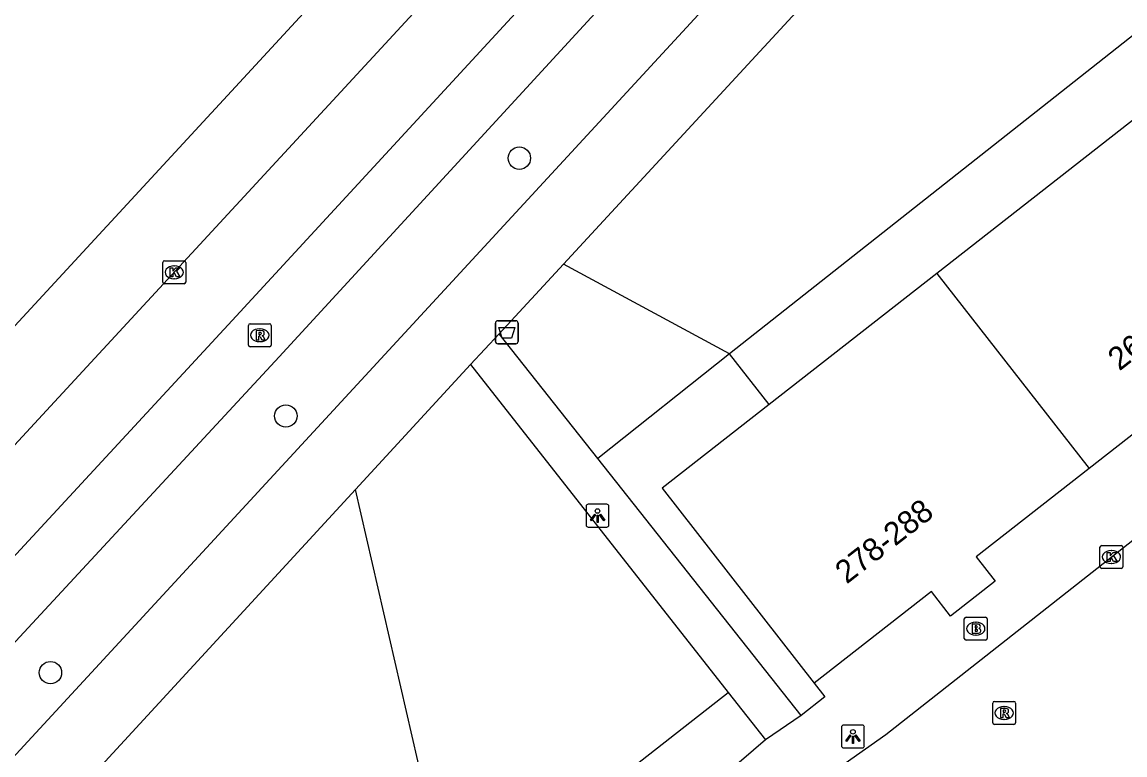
# Model space of a CAD drawing. Extents: x 159222 to 160346, y 381249 to 382166.
# Drawn here: x 159701.07 to 159749.19, y 381709.64 to 381741.6 of the extents above; entities that cross this region are included whole.
import ezdxf

# ---------------------------------------------------------------- set-up
doc = ezdxf.new("R2010")
doc.units = 0
for name, color, linetype in [('IMGEO_Afvalbak', 7, 'Continuous'), ('IMGEO_Boom', 7, 'Continuous'), ('IMGEO_Brandkraan', 7, 'Continuous'), ('IMGEO_Fietspad_gesloten', 7, 'Continuous'), ('IMGEO_Groenvoorziening', 7, 'Continuous'), ('IMGEO_Haag', 7, 'Continuous'), ('IMGEO_Kolk', 7, 'Continuous'), ('IMGEO_Lichtpunt', 7, 'Continuous'), ('IMGEO_Pand', 7, 'Continuous'), ('IMGEO_Pand_nummerreeks', 7, 'Continuous'), ('IMGEO_Rijbaan_lokaal_open', 7, 'Continuous'), ('IMGEO_Rijbaan_regionaal_gesloten', 7, 'Continuous'), ('IMGEO_Rioolput', 7, 'Continuous'), ('IMGEO_Voetpad_open', 7, 'Continuous')]:
    doc.layers.add(name, color=color, linetype=linetype)

msp = doc.modelspace()

# ---------------------------------------------------------------- linework, layer by layer
at = {"layer": 'IMGEO_Afvalbak'}
for p, q in [((159721.722, 381727.669), (159721.722, 381728.469)), ((159721.722, 381728.469), (159721.722, 381727.669)), ((159721.822, 381728.569), (159722.612, 381728.569)), ((159722.612, 381728.569), (159721.822, 381728.569)), ((159722.712, 381728.469), (159722.712, 381727.669)), ((159722.712, 381727.669), (159722.712, 381728.469)), ((159722.612, 381727.569), (159721.822, 381727.569)), ((159721.822, 381727.569), (159722.612, 381727.569))]:
    msp.add_line(p, q, dxfattribs=at)
msp.add_lwpolyline([(159721.865, 381728.283), (159722.569, 381728.283), (159722.42, 381727.813), (159722.014, 381727.813), (159721.865, 381728.283)], dxfattribs=at)
for centre, start, end in [((159721.822, 381728.469), 90, 180), ((159721.822, 381728.469), 90, 180), ((159722.612, 381728.469), 0, 90), ((159722.612, 381728.469), 360, 90), ((159721.822, 381727.669), 180, 270), ((159721.822, 381727.669), 180, 270), ((159722.612, 381727.669), 270, 0), ((159722.612, 381727.669), 270, 0)]:
    msp.add_arc(centre, 0.1, start, end, dxfattribs=at)
at = {"layer": 'IMGEO_Boom'}
for centre in [(159722.763, 381735.66), (159712.574, 381724.417), (159702.303, 381713.224)]:
    msp.add_circle(centre, 0.489, dxfattribs=at)
at = {"layer": 'IMGEO_Brandkraan'}
for p, q in [((159742.253, 381715.641), (159743.105, 381715.641)), ((159742.178, 381714.715), (159742.178, 381715.567)), ((159742.666, 381715.421), (159742.691, 381715.421)), ((159743.179, 381715.567), (159743.179, 381714.715)), ((159742.689, 381714.861), (159742.664, 381714.861)), ((159743.105, 381714.641), (159742.253, 381714.641))]:
    msp.add_line(p, q, dxfattribs=at)
for points in [[(159742.253, 381715.641), (159743.105, 381715.641)], [(159742.178, 381714.715), (159742.178, 381715.567)], [(159742.526, 381715.341), (159742.526, 381714.941), (159742.739, 381714.941)], [(159742.757, 381715.341), (159742.526, 381715.341)], [(159742.705, 381715.26), (159742.651, 381715.26), (159742.651, 381715.184)], [(159742.651, 381715.184), (159742.704, 381715.184)], [(159743.179, 381715.567), (159743.179, 381714.715)], [(159742.713, 381715.108), (159742.651, 381715.108), (159742.651, 381715.027)], [(159742.651, 381715.027), (159742.713, 381715.027)], [(159743.105, 381714.641), (159742.253, 381714.641)]]:
    msp.add_lwpolyline(points, dxfattribs=at)
for centre, radius, start, end in [((159742.255, 381715.565), 0.0765, 91.552, 178.448), ((159742.255, 381715.565), 0.0765, 91.552, 178.448), ((159743.103, 381715.565), 0.0765, 1.552, 88.448), ((159743.103, 381715.565), 0.0765, 1.552, 88.448), ((159742.706, 381715.222), 0.0379, 267.8285, 90.9355), ((159742.761, 381715.196), 0.145, 59.4692, 91.5367), ((159742.786, 381715.243), 0.0922, 285.5137, 58.1501), ((159742.791, 381715.051), 0.105, 301.3115, 78.989), ((159742.255, 381714.717), 0.0765, 181.552, 268.448), ((159742.255, 381714.717), 0.0765, 181.552, 268.448), ((159742.714, 381715.067), 0.0404, 269.8759, 90.5077), ((159742.745, 381715.192), 0.251, 268.6676, 293.5347), ((159743.103, 381714.717), 0.0765, 271.552, 358.448), ((159743.103, 381714.717), 0.0765, 271.552, 358.448)]:
    msp.add_arc(centre, radius, start, end, dxfattribs=at)
for centre, major_axis, ratio, start_param, end_param in [((159742.665, 381715.141), (-0.387, 0.002), 0.722429, 4.712389, 7.853982), ((159742.69, 381715.141), (-0.39, 0.002), 0.717154, 1.570796, 4.712389)]:
    msp.add_ellipse(centre, major_axis=major_axis, ratio=ratio, start_param=start_param, end_param=end_param, dxfattribs=at)
at = {"layer": 'IMGEO_Fietspad_gesloten'}
for points in [[(159764.638, 381787.591), (159710.236, 381728.578), (159662.078, 381676.527), (159643.967, 381657.085), (159639.364, 381651.824), (159634.406, 381645.8), (159629.68, 381639.699)], [(159627.95, 381634.279), (159632.567, 381639.362), (159637.494, 381645.52), (159642.695, 381651.795), (159649.844, 381659.632), (159712.278, 381726.997), (159749.294, 381767.255), (159766.48, 381785.868)]]:
    msp.add_lwpolyline(points, dxfattribs=at)
at = {"layer": 'IMGEO_Groenvoorziening'}
for points in [[(159770.053, 381757.228), (159760.899, 381750), (159731.935, 381727.131)], [(159731.935, 381727.131), (159724.688, 381731.045)], [(159719.818, 381702.922), (159715.613, 381721.211)]]:
    msp.add_lwpolyline(points, dxfattribs=at)
at = {"layer": 'IMGEO_Haag'}
for points in [[(159731.935, 381727.131), (159726.192, 381722.565)], [(159733.665, 381724.918), (159731.935, 381727.131)], [(159719.818, 381702.922), (159731.871, 381712.36)]]:
    msp.add_lwpolyline(points, dxfattribs=at)
at = {"layer": 'IMGEO_Kolk'}
for p, q in [((159707.206, 381730.258), (159707.206, 381731.11)), ((159707.281, 381731.184), (159708.133, 381731.184)), ((159708.207, 381731.11), (159708.207, 381730.258)), ((159707.694, 381730.964), (159707.719, 381730.964)), ((159708.133, 381730.184), (159707.281, 381730.184)), ((159707.717, 381730.404), (159707.692, 381730.404)), ((159748.096, 381717.842), (159748.096, 381718.694)), ((159748.171, 381718.768), (159749.023, 381718.768)), ((159748.584, 381718.548), (159748.609, 381718.548)), ((159749.097, 381718.694), (159749.097, 381717.842)), ((159749.023, 381717.768), (159748.171, 381717.768)), ((159748.607, 381717.988), (159748.582, 381717.988))]:
    msp.add_line(p, q, dxfattribs=at)
for points in [[(159707.206, 381730.258), (159707.206, 381731.11)], [(159707.281, 381731.184), (159708.133, 381731.184)], [(159708.207, 381731.11), (159708.207, 381730.258)], [(159707.527, 381730.884), (159707.65, 381730.884), (159707.65, 381730.733), (159707.78, 381730.884), (159707.944, 381730.884), (159707.798, 381730.733), (159707.951, 381730.484), (159707.799, 381730.484), (159707.714, 381730.648), (159707.65, 381730.581), (159707.65, 381730.484), (159707.527, 381730.484), (159707.527, 381730.884)], [(159708.133, 381730.184), (159707.281, 381730.184)], [(159748.096, 381717.842), (159748.096, 381718.694)], [(159748.171, 381718.768), (159749.023, 381718.768)], [(159749.097, 381718.694), (159749.097, 381717.842)], [(159748.417, 381718.468), (159748.54, 381718.468), (159748.54, 381718.317), (159748.67, 381718.468), (159748.834, 381718.468), (159748.688, 381718.317), (159748.841, 381718.068), (159748.689, 381718.068), (159748.604, 381718.232), (159748.54, 381718.165), (159748.54, 381718.068), (159748.417, 381718.068), (159748.417, 381718.468)], [(159749.023, 381717.768), (159748.171, 381717.768)]]:
    msp.add_lwpolyline(points, dxfattribs=at)
for centre, start, end in [((159707.283, 381731.108), 91.552, 178.448), ((159707.283, 381731.108), 91.552, 178.448), ((159708.131, 381731.108), 1.552, 88.448), ((159708.131, 381731.108), 1.552, 88.448), ((159707.283, 381730.26), 181.552, 268.448), ((159707.283, 381730.26), 181.552, 268.448), ((159708.131, 381730.26), 271.552, 358.448), ((159708.131, 381730.26), 271.552, 358.448), ((159748.173, 381718.692), 91.552, 178.448), ((159748.173, 381718.692), 91.552, 178.448), ((159749.021, 381718.692), 1.552, 88.448), ((159749.021, 381718.692), 1.552, 88.448), ((159748.173, 381717.844), 181.552, 268.448), ((159748.173, 381717.844), 181.552, 268.448), ((159749.021, 381717.844), 271.552, 358.448), ((159749.021, 381717.844), 271.552, 358.448)]:
    msp.add_arc(centre, 0.0765, start, end, dxfattribs=at)
for centre, major_axis, ratio, start_param, end_param in [((159707.693, 381730.684), (-0.387, 0.002), 0.722429, 4.712389, 7.853982), ((159707.718, 381730.684), (-0.39, 0.002), 0.717154, 1.570796, 4.712389), ((159748.583, 381718.268), (-0.387, 0.002), 0.722429, 4.712389, 7.853982), ((159748.608, 381718.268), (-0.39, 0.002), 0.717154, 1.570796, 4.712389)]:
    msp.add_ellipse(centre, major_axis=major_axis, ratio=ratio, start_param=start_param, end_param=end_param, dxfattribs=at)
at = {"layer": 'IMGEO_Lichtpunt'}
for p, q in [((159725.676, 381720.475), (159725.676, 381719.668)), ((159725.676, 381720.475), (159725.676, 381719.668)), ((159726.578, 381720.57), (159725.77, 381720.57)), ((159726.578, 381720.57), (159725.77, 381720.57)), ((159726.672, 381719.668), (159726.672, 381720.475)), ((159726.672, 381719.668), (159726.672, 381720.475)), ((159725.77, 381719.574), (159726.578, 381719.574)), ((159725.77, 381719.574), (159726.578, 381719.574)), ((159736.819, 381710.845), (159736.819, 381710.038)), ((159736.819, 381710.845), (159736.819, 381710.038)), ((159737.721, 381710.94), (159736.913, 381710.94)), ((159737.721, 381710.94), (159736.913, 381710.94)), ((159737.815, 381710.038), (159737.815, 381710.845)), ((159737.815, 381710.038), (159737.815, 381710.845)), ((159736.913, 381709.944), (159737.721, 381709.944)), ((159736.913, 381709.944), (159737.721, 381709.944))]:
    msp.add_line(p, q, dxfattribs=at)
for points in [[(159726.05, 381720.139), (159726.089, 381720.111), (159725.901, 381719.849), (159725.863, 381719.876), (159726.05, 381720.139)], [(159726.152, 381720.091), (159726.199, 381720.091), (159726.199, 381719.769), (159726.152, 381719.769), (159726.152, 381720.091)], [(159726.262, 381720.111), (159726.3, 381720.138), (159726.487, 381719.876), (159726.448, 381719.848), (159726.262, 381720.111)], [(159737.193, 381710.509), (159737.232, 381710.481), (159737.044, 381710.219), (159737.006, 381710.246), (159737.193, 381710.509)], [(159737.295, 381710.461), (159737.342, 381710.461), (159737.342, 381710.139), (159737.295, 381710.139), (159737.295, 381710.461)], [(159737.405, 381710.481), (159737.443, 381710.508), (159737.63, 381710.246), (159737.591, 381710.218), (159737.405, 381710.481)]]:
    msp.add_lwpolyline(points, dxfattribs=at)
for centre in [(159726.175, 381720.273), (159737.318, 381710.643)]:
    msp.add_circle(centre, 0.0994, dxfattribs=at)
for centre, start, end in [((159725.77, 381720.475), 90, 180), ((159725.77, 381720.475), 90, 180), ((159726.578, 381720.475), 0, 90), ((159726.578, 381720.475), 0, 90), ((159725.77, 381719.668), 180, 270), ((159725.77, 381719.668), 180, 270), ((159726.578, 381719.668), 270, 0), ((159726.578, 381719.668), 270, 360), ((159736.913, 381710.845), 90, 180), ((159736.913, 381710.845), 90, 180), ((159737.721, 381710.845), 0, 90), ((159737.721, 381710.845), 0, 90), ((159736.913, 381710.038), 180, 270), ((159736.913, 381710.038), 180, 270), ((159737.721, 381710.038), 270, 0), ((159737.721, 381710.038), 270, 360)]:
    msp.add_arc(centre, 0.0946, start, end, dxfattribs=at)
at = {"layer": 'IMGEO_Pand'}
for points in [[(159752.784, 381739.863), (159740.974, 381730.631)], [(159759.437, 381731.352), (159754.499, 381727.496), (159755.33, 381726.432), (159753.383, 381724.912), (159752.552, 381725.976), (159747.622, 381722.127)], [(159740.974, 381730.631), (159733.665, 381724.918)], [(159740.974, 381730.631), (159747.622, 381722.127)], [(159733.665, 381724.918), (159728.993, 381721.266), (159735.632, 381712.764)], [(159747.622, 381722.127), (159742.692, 381718.277), (159743.523, 381717.213), (159741.576, 381715.693), (159740.745, 381716.757), (159735.632, 381712.764)]]:
    msp.add_lwpolyline(points, dxfattribs=at)
at = {"layer": 'IMGEO_Rijbaan_lokaal_open'}
msp.add_lwpolyline([(159731.768, 381706.49), (159734.439, 381707.77), (159736.985, 381709.283), (159738.75, 381710.527), (159775.451, 381739.376), (159776.048, 381739.719), (159776.677, 381740.008), (159777.329, 381740.241), (159777.999, 381740.414), (159778.683, 381740.527), (159779.373, 381740.578), (159780.065, 381740.567), (159780.754, 381740.494), (159781.433, 381740.361), (159782.098, 381740.167), (159782.742, 381739.914), (159783.362, 381739.605), (159783.951, 381739.242), (159800.529, 381723.867), (159817.766, 381707.849)], dxfattribs=at)
at = {"layer": 'IMGEO_Rijbaan_regionaal_gesloten'}
for points in [[(159637.399, 381654.559), (159640.048, 381657.48), (159757.702, 381784.817), (159762.299, 381789.78), (159808.382, 381839.524), (159825.175, 381857.422), (159835.047, 381867.74), (159842.203, 381875.059), (159852.47, 381885.258), (159853.494, 381886.181)], [(159562.441, 381576.704), (159564.486, 381578.965), (159572.242, 381587.735), (159595.596, 381613.987), (159600.842, 381619.836), (159608.673, 381628.559), (159619.179, 381640.116), (159632.439, 381654.477), (159662.487, 381686.935), (159673.411, 381698.738), (159692.515, 381719.406), (159697.924, 381725.313), (159711.603, 381740.093), (159741.608, 381772.601), (159749.78, 381781.446), (159760.686, 381793.237), (159777.035, 381810.935), (159791.265, 381826.348), (159802.521, 381838.469), (159810.756, 381847.255), (159814.994, 381851.76)]]:
    msp.add_lwpolyline(points, dxfattribs=at)
at = {"layer": 'IMGEO_Rioolput'}
for p, q in [((159710.939, 381727.513), (159710.939, 381728.365)), ((159711.014, 381728.439), (159711.866, 381728.439)), ((159711.427, 381728.219), (159711.452, 381728.219)), ((159711.94, 381728.365), (159711.94, 381727.513)), ((159711.45, 381727.659), (159711.425, 381727.659)), ((159711.866, 381727.439), (159711.014, 381727.439)), ((159743.416, 381711.041), (159743.416, 381711.893)), ((159743.491, 381711.967), (159744.343, 381711.967)), ((159744.417, 381711.893), (159744.417, 381711.041)), ((159743.904, 381711.747), (159743.929, 381711.747)), ((159744.343, 381710.967), (159743.491, 381710.967)), ((159743.927, 381711.187), (159743.902, 381711.187))]:
    msp.add_line(p, q, dxfattribs=at)
for points in [[(159710.939, 381727.513), (159710.939, 381728.365)], [(159711.014, 381728.439), (159711.866, 381728.439)], [(159711.528, 381728.137), (159711.276, 381728.139), (159711.276, 381727.739)], [(159711.94, 381728.365), (159711.94, 381727.513)], [(159711.276, 381727.739), (159711.4, 381727.739), (159711.4, 381727.901), (159711.411, 381727.901)], [(159711.454, 381728.058), (159711.4, 381728.058), (159711.4, 381727.977)], [(159711.4, 381727.977), (159711.452, 381727.977)], [(159711.458, 381727.872), (159711.529, 381727.739), (159711.669, 381727.739), (159711.604, 381727.865)], [(159711.866, 381727.439), (159711.014, 381727.439)], [(159743.416, 381711.041), (159743.416, 381711.893)], [(159743.491, 381711.967), (159744.343, 381711.967)], [(159744.417, 381711.893), (159744.417, 381711.041)], [(159744.005, 381711.665), (159743.753, 381711.667), (159743.753, 381711.267)], [(159743.753, 381711.267), (159743.877, 381711.267), (159743.877, 381711.429), (159743.888, 381711.429)], [(159743.931, 381711.586), (159743.877, 381711.586), (159743.877, 381711.505)], [(159743.877, 381711.505), (159743.929, 381711.505)], [(159743.935, 381711.4), (159744.006, 381711.267), (159744.146, 381711.267), (159744.081, 381711.393)], [(159744.343, 381710.967), (159743.491, 381710.967)]]:
    msp.add_lwpolyline(points, dxfattribs=at)
for centre, radius, start, end in [((159711.016, 381728.363), 0.0765, 91.552, 178.448), ((159711.016, 381728.363), 0.0765, 91.552, 178.448), ((159711.527, 381728.027), 0.109, 350.3612, 89.416), ((159711.864, 381728.363), 0.0765, 1.552, 88.448), ((159711.864, 381728.363), 0.0765, 1.552, 88.448), ((159711.41, 381727.848), 0.0533, 26.0293, 88.6989), ((159711.436, 381728.166), 0.19, 274.7715, 282.9687), ((159711.46, 381727.962), 0.0964, 77.0061, 93.1865), ((159711.474, 381728.019), 0.0378, 276.6634, 79.6772), ((159711.525, 381728.027), 0.112, 277.5842, 350.9817), ((159711.509, 381727.812), 0.108, 29.5134, 73.7905), ((159711.016, 381727.515), 0.0765, 181.552, 268.448), ((159711.016, 381727.515), 0.0765, 181.552, 268.448), ((159711.864, 381727.515), 0.0765, 271.552, 358.448), ((159711.864, 381727.515), 0.0765, 271.552, 358.448), ((159743.493, 381711.891), 0.0765, 91.552, 178.448), ((159743.493, 381711.891), 0.0765, 91.552, 178.448), ((159744.341, 381711.891), 0.0765, 1.552, 88.448), ((159744.341, 381711.891), 0.0765, 1.552, 88.448), ((159743.887, 381711.376), 0.0533, 26.0293, 88.6989), ((159743.913, 381711.694), 0.19, 274.7715, 282.9687), ((159743.937, 381711.49), 0.0964, 77.0061, 93.1865), ((159743.951, 381711.547), 0.0378, 276.6634, 79.6772), ((159744.004, 381711.555), 0.109, 350.3612, 89.416), ((159744.002, 381711.555), 0.112, 277.5842, 350.9817), ((159743.986, 381711.34), 0.108, 29.5134, 73.7905), ((159743.493, 381711.043), 0.0765, 181.552, 268.448), ((159743.493, 381711.043), 0.0765, 181.552, 268.448), ((159744.341, 381711.043), 0.0765, 271.552, 358.448), ((159744.341, 381711.043), 0.0765, 271.552, 358.448)]:
    msp.add_arc(centre, radius, start, end, dxfattribs=at)
for centre, major_axis, ratio, start_param, end_param in [((159711.426, 381727.939), (-0.387, 0.002), 0.722429, 4.712389, 7.853982), ((159711.451, 381727.939), (-0.39, 0.002), 0.717154, 1.570796, 4.712389), ((159743.903, 381711.467), (-0.387, 0.002), 0.722429, 4.712389, 7.853982), ((159743.928, 381711.467), (-0.39, 0.002), 0.717154, 1.570796, 4.712389)]:
    msp.add_ellipse(centre, major_axis=major_axis, ratio=ratio, start_param=start_param, end_param=end_param, dxfattribs=at)
at = {"layer": 'IMGEO_Voetpad_open'}
for points in [[(159768.968, 381783.54), (159738.017, 381750), (159653.897, 381658.843), (159629.643, 381632.69)], [(159724.688, 381731.045), (159742.186, 381750), (159766.379, 381776.207)], [(159721.887, 381728.002), (159724.688, 381731.045)], [(159720.635, 381726.662), (159721.887, 381728.002)], [(159726.192, 381722.565), (159721.887, 381728.002)], [(159715.613, 381721.211), (159720.635, 381726.662)], [(159720.635, 381726.662), (159731.871, 381712.36)], [(159735.063, 381711.362), (159726.192, 381722.565)], [(159674.596, 381676.692), (159715.613, 381721.211)], [(159735.632, 381712.764), (159736.098, 381712.17), (159735.063, 381711.362)], [(159731.871, 381712.36), (159733.499, 381710.288)], [(159735.063, 381711.362), (159733.499, 381710.288)], [(159733.499, 381710.288), (159730.684, 381707.872)]]:
    msp.add_lwpolyline(points, dxfattribs=at)

# ---------------------------------------------------------------- texts
at = {"layer": 'IMGEO_Pand_nummerreeks'}
for s, rotation, p in [('266-276', 37.9849, (159748.944, 381726.356)), ('278-288', 37.9848, (159737.045, 381717.064))]:
    msp.add_text(s, height=1, rotation=rotation, dxfattribs=at).set_placement(p)

doc.saveas('drawing.dxf')
